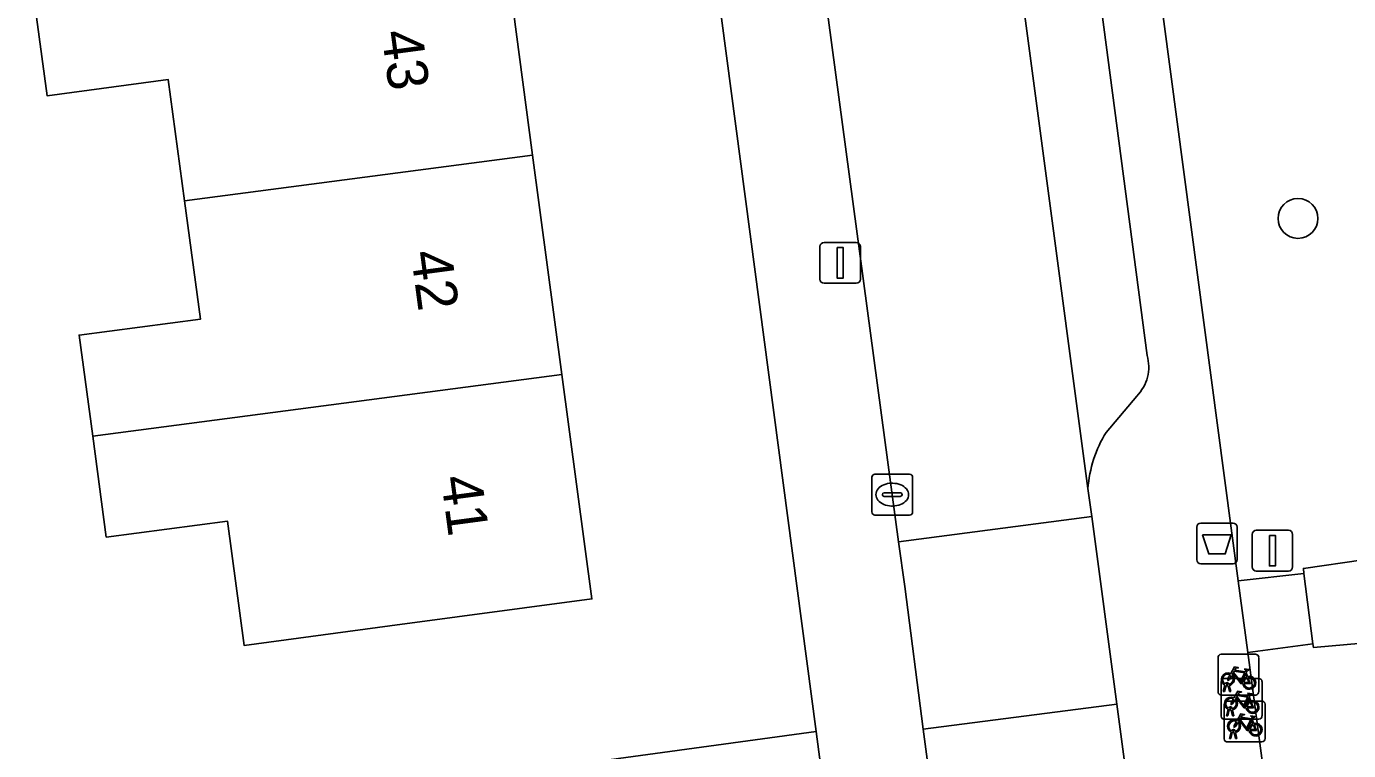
# Model space of a CAD drawing. Extents: x 163147 to 163550, y 380933 to 381639.
# Drawn here: x 163325.15 to 163357.59, y 381203.25 to 381221.02 of the extents above; entities that cross this region are included whole.
import ezdxf

# ---------------------------------------------------------------- set-up
doc = ezdxf.new("R2010")
doc.units = 0
for name, color, linetype in [('IMGEO_Afvalbak', 7, 'Continuous'), ('IMGEO_Boom', 7, 'Continuous'), ('IMGEO_Erf', 7, 'Continuous'), ('IMGEO_Fietsenrek', 7, 'Continuous'), ('IMGEO_Groenvoorziening', 7, 'Continuous'), ('IMGEO_Kolk', 7, 'Continuous'), ('IMGEO_Lichtmast', 7, 'Continuous'), ('IMGEO_Pand', 7, 'Continuous'), ('IMGEO_Pand_nummerreeks', 7, 'Continuous'), ('IMGEO_Parkeervlak_open', 7, 'Continuous'), ('IMGEO_Rijbaan_lokaal_open', 7, 'Continuous'), ('IMGEO_Verkeersbordpaal', 7, 'Continuous'), ('IMGEO_Voetpad_gesloten', 7, 'Continuous'), ('IMGEO_Voetpad_open', 7, 'Continuous')]:
    doc.layers.add(name, color=color, linetype=linetype)

msp = doc.modelspace()

# ---------------------------------------------------------------- linework, layer by layer
at = {"layer": 'IMGEO_Afvalbak'}
for p, q in [((163353.863, 381207.932), (163353.863, 381208.732)), ((163353.863, 381208.732), (163353.863, 381207.932)), ((163353.963, 381208.832), (163354.753, 381208.832)), ((163354.753, 381208.832), (163353.963, 381208.832)), ((163354.853, 381208.732), (163354.853, 381207.932)), ((163354.853, 381207.932), (163354.853, 381208.732)), ((163354.753, 381207.832), (163353.963, 381207.832)), ((163353.963, 381207.832), (163354.753, 381207.832))]:
    msp.add_line(p, q, dxfattribs=at)
msp.add_lwpolyline([(163354.006, 381208.546), (163354.71, 381208.546), (163354.561, 381208.076), (163354.155, 381208.076), (163354.006, 381208.546)], dxfattribs=at)
for centre, start, end in [((163353.963, 381208.732), 90, 180), ((163353.963, 381208.732), 90, 180), ((163354.753, 381208.732), 0, 90), ((163354.753, 381208.732), 360, 90), ((163353.963, 381207.932), 180, 270), ((163353.963, 381207.932), 180, 270), ((163354.753, 381207.932), 270, 0), ((163354.753, 381207.932), 270, 0)]:
    msp.add_arc(centre, 0.1, start, end, dxfattribs=at)
at = {"layer": 'IMGEO_Boom'}
msp.add_circle((163356.346, 381216.304), 0.489, dxfattribs=at)
at = {"layer": 'IMGEO_Erf'}
for points in [[(163317.796, 381224.947), (163318.395, 381220.822), (163319.176, 381215.445), (163316.281, 381215.066), (163316.459, 381213.842), (163319.354, 381214.221), (163319.957, 381210.071), (163320.643, 381205.346), (163317.755, 381204.926), (163318.423, 381200.152), (163344.525, 381203.718), (163338.386, 381250)], [(163336.851, 381223.241), (163337.57, 381217.857), (163338.288, 381212.474), (163339.022, 381206.972), (163334.067, 381206.307), (163330.493, 381205.827), (163330.084, 381208.877), (163327.109, 381208.487), (163326.776, 381210.965), (163326.444, 381213.442), (163329.418, 381213.832), (163329.028, 381216.737), (163328.629, 381219.713), (163325.656, 381219.313), (163325.331, 381221.731)]]:
    msp.add_lwpolyline(points, dxfattribs=at)
at = {"layer": 'IMGEO_Fietsenrek'}
for p, q in [((163354.384, 381204.687), (163354.384, 381205.528)), ((163354.384, 381205.528), (163354.384, 381204.687)), ((163354.459, 381205.612), (163355.3, 381205.612)), ((163355.3, 381205.612), (163354.459, 381205.612)), ((163355.384, 381205.537), (163355.384, 381204.696)), ((163355.384, 381204.696), (163355.384, 381205.537)), ((163355.071, 381205.161), (163355.107, 381205.066)), ((163354.463, 381204.093), (163354.463, 381204.934)), ((163354.463, 381204.934), (163354.463, 381204.093)), ((163354.511, 381204.696), (163354.55, 381204.856)), ((163354.538, 381205.018), (163355.379, 381205.018)), ((163355.379, 381205.018), (163354.538, 381205.018)), ((163354.58, 381204.844), (163354.545, 381204.696)), ((163354.622, 381204.868), (163354.621, 381204.872)), ((163354.663, 381204.696), (163354.629, 381204.838)), ((163354.653, 381204.879), (163354.654, 381204.872)), ((163354.661, 381204.842), (163354.696, 381204.696)), ((163355.463, 381204.943), (163355.463, 381204.102)), ((163355.463, 381204.102), (163355.463, 381204.943)), ((163355.309, 381204.612), (163354.468, 381204.612)), ((163354.468, 381204.612), (163355.309, 381204.612)), ((163354.545, 381204.696), (163354.511, 381204.696)), ((163354.612, 381204.462), (163355.453, 381204.462)), ((163355.453, 381204.462), (163354.612, 381204.462)), ((163354.696, 381204.696), (163354.663, 381204.696)), ((163355.15, 381204.567), (163355.186, 381204.472)), ((163354.537, 381203.537), (163354.537, 381204.378)), ((163354.537, 381204.378), (163354.537, 381203.537)), ((163354.59, 381204.102), (163354.629, 381204.262)), ((163354.659, 381204.25), (163354.624, 381204.102)), ((163354.701, 381204.274), (163354.7, 381204.278)), ((163354.742, 381204.102), (163354.708, 381204.244)), ((163354.732, 381204.285), (163354.733, 381204.278)), ((163354.74, 381204.248), (163354.775, 381204.102)), ((163355.537, 381204.387), (163355.537, 381203.546)), ((163355.537, 381203.546), (163355.537, 381204.387)), ((163355.388, 381204.018), (163354.547, 381204.018)), ((163354.547, 381204.018), (163355.388, 381204.018)), ((163354.624, 381204.102), (163354.59, 381204.102)), ((163354.775, 381204.102), (163354.742, 381204.102)), ((163355.224, 381204.011), (163355.26, 381203.916)), ((163354.664, 381203.546), (163354.703, 381203.706)), ((163354.698, 381203.546), (163354.664, 381203.546)), ((163354.733, 381203.694), (163354.698, 381203.546)), ((163354.775, 381203.718), (163354.774, 381203.722)), ((163354.816, 381203.546), (163354.782, 381203.688)), ((163354.806, 381203.729), (163354.807, 381203.722)), ((163354.814, 381203.692), (163354.849, 381203.546)), ((163354.849, 381203.546), (163354.816, 381203.546)), ((163355.462, 381203.462), (163354.621, 381203.462)), ((163354.621, 381203.462), (163355.462, 381203.462))]:
    msp.add_line(p, q, dxfattribs=at)
for points in [[(163354.718, 381205.086), (163354.666, 381204.996), (163354.626, 381204.971), (163354.627, 381205.018), (163354.682, 381205.112)], [(163354.697, 381205.138), (163354.792, 381205.302), (163354.878, 381205.288), (163354.88, 381205.279), (163354.824, 381205.268), (163354.797, 381205.223), (163355.053, 381205.182)], [(163354.993, 381204.894), (163354.943, 381204.894), (163354.752, 381205.145), (163354.733, 381205.113)], [(163355.04, 381205.157), (163354.783, 381205.198), (163354.766, 381205.169), (163354.933, 381204.949), (163355.04, 381205.157)], [(163355.088, 381205.059), (163355.058, 381205.136), (163354.949, 381204.918), (163354.992, 381204.918)], [(163355.053, 381205.182), (163355.078, 381205.231), (163355.072, 381205.235), (163355.049, 381205.239), (163355.037, 381205.246), (163355.036, 381205.249), (163355.038, 381205.254), (163355.133, 381205.239), (163355.135, 381205.229), (163355.125, 381205.216), (163355.113, 381205.21), (163355.099, 381205.216), (163355.071, 381205.161)], [(163355.022, 381204.918), (163355.142, 381204.917), (163355.098, 381205.031)], [(163355.118, 381205.038), (163355.173, 381204.893), (163355.023, 381204.893)], [(163354.797, 381204.492), (163354.745, 381204.402), (163354.705, 381204.377), (163354.706, 381204.424), (163354.761, 381204.518)], [(163354.776, 381204.544), (163354.871, 381204.708), (163354.957, 381204.694), (163354.959, 381204.685), (163354.903, 381204.674), (163354.876, 381204.629), (163355.132, 381204.588)], [(163355.072, 381204.3), (163355.022, 381204.3), (163354.831, 381204.551), (163354.812, 381204.519)], [(163355.119, 381204.563), (163354.862, 381204.604), (163354.845, 381204.575), (163355.012, 381204.355), (163355.119, 381204.563)], [(163355.167, 381204.465), (163355.137, 381204.542), (163355.028, 381204.324), (163355.071, 381204.324)], [(163355.132, 381204.588), (163355.157, 381204.637), (163355.151, 381204.641), (163355.128, 381204.645), (163355.116, 381204.652), (163355.115, 381204.655), (163355.117, 381204.66), (163355.212, 381204.645), (163355.214, 381204.635), (163355.204, 381204.622), (163355.192, 381204.616), (163355.178, 381204.622), (163355.15, 381204.567)], [(163354.85, 381203.988), (163354.945, 381204.152), (163355.031, 381204.138), (163355.033, 381204.129), (163354.977, 381204.118), (163354.95, 381204.073), (163355.206, 381204.032)], [(163355.101, 381204.324), (163355.221, 381204.323), (163355.177, 381204.437)], [(163355.197, 381204.444), (163355.252, 381204.299), (163355.102, 381204.299)], [(163354.871, 381203.936), (163354.819, 381203.846), (163354.779, 381203.821), (163354.78, 381203.868), (163354.835, 381203.962)], [(163355.146, 381203.744), (163355.096, 381203.744), (163354.905, 381203.995), (163354.886, 381203.963)], [(163355.193, 381204.007), (163354.936, 381204.048), (163354.919, 381204.019), (163355.086, 381203.799), (163355.193, 381204.007)], [(163355.241, 381203.909), (163355.211, 381203.986), (163355.102, 381203.768), (163355.145, 381203.768)], [(163355.175, 381203.768), (163355.295, 381203.767), (163355.251, 381203.881)], [(163355.271, 381203.888), (163355.326, 381203.743), (163355.176, 381203.743)], [(163355.206, 381204.032), (163355.231, 381204.081), (163355.225, 381204.085), (163355.202, 381204.089), (163355.19, 381204.096), (163355.189, 381204.099), (163355.191, 381204.104), (163355.286, 381204.089), (163355.288, 381204.079), (163355.278, 381204.066), (163355.266, 381204.06), (163355.252, 381204.066), (163355.224, 381204.011)]]:
    msp.add_lwpolyline(points, dxfattribs=at)
for centre, radius, start, end in [((163354.462, 381205.534), 0.0779, 92.4484, 184.2845), ((163354.462, 381205.534), 0.0779, 92.4484, 184.2845), ((163355.306, 381205.534), 0.0779, 2.4484, 94.2845), ((163355.306, 381205.534), 0.0779, 2.4484, 94.2845), ((163354.624, 381204.997), 0.159, 62.6766, 242.1369), ((163354.624, 381204.997), 0.129, 63.3192, 238.903), ((163354.624, 381204.997), 0.159, 283.5766, 46.6042), ((163354.541, 381204.94), 0.0779, 92.4484, 184.2845), ((163354.541, 381204.94), 0.0779, 92.4484, 184.2845), ((163354.604, 381204.868), 0.0499, 12.8025, 158.6934), ((163354.624, 381204.997), 0.159, 253.9967, 271.7867), ((163354.604, 381204.868), 0.0174, 12.8025, 163.4502), ((163354.624, 381204.997), 0.129, 253.415, 269.0204), ((163354.624, 381204.997), 0.129, 283.6043, 43.4302), ((163355.151, 381204.913), 0.159, 113.3408, 178.3217), ((163355.151, 381204.913), 0.159, 187.0065, 105.7708), ((163355.151, 381204.913), 0.129, 113.923, 177.9556), ((163355.151, 381204.913), 0.129, 188.6715, 104.5883), ((163355.385, 381204.94), 0.0779, 2.4484, 94.2845), ((163355.385, 381204.94), 0.0779, 2.4484, 94.2845), ((163354.462, 381204.69), 0.0779, 182.4484, 274.2845), ((163354.462, 381204.69), 0.0779, 182.4484, 274.2845), ((163354.615, 381204.384), 0.0779, 92.4484, 184.2845), ((163354.615, 381204.384), 0.0779, 92.4484, 184.2845), ((163354.703, 381204.403), 0.159, 62.6766, 242.1369), ((163354.703, 381204.403), 0.129, 63.3192, 238.903), ((163354.703, 381204.403), 0.129, 283.6043, 43.4302), ((163354.703, 381204.403), 0.159, 283.5766, 46.6042), ((163355.23, 381204.319), 0.159, 113.3408, 178.3217), ((163355.23, 381204.319), 0.159, 187.0065, 105.7708), ((163355.23, 381204.319), 0.129, 188.6715, 104.5883), ((163355.306, 381204.69), 0.0779, 272.4484, 4.2845), ((163355.306, 381204.69), 0.0779, 272.4484, 4.2845), ((163355.459, 381204.384), 0.0779, 2.4484, 94.2845), ((163355.459, 381204.384), 0.0779, 2.4484, 94.2845), ((163354.683, 381204.274), 0.0499, 12.8025, 158.6934), ((163354.703, 381204.403), 0.159, 253.9967, 271.7867), ((163354.683, 381204.274), 0.0174, 12.8025, 163.4502), ((163354.703, 381204.403), 0.129, 253.415, 269.0204), ((163355.23, 381204.319), 0.129, 113.923, 177.9556), ((163354.541, 381204.096), 0.0779, 182.4484, 274.2845), ((163354.541, 381204.096), 0.0779, 182.4484, 274.2845), ((163354.777, 381203.847), 0.159, 62.6766, 242.1369), ((163354.777, 381203.847), 0.129, 63.3192, 238.903), ((163354.777, 381203.847), 0.129, 283.6043, 43.4302), ((163354.777, 381203.847), 0.159, 283.5766, 46.6042), ((163355.304, 381203.763), 0.159, 113.3408, 178.3217), ((163355.304, 381203.763), 0.159, 187.0065, 105.7708), ((163355.304, 381203.763), 0.129, 113.923, 177.9556), ((163355.304, 381203.763), 0.129, 188.6715, 104.5883), ((163355.385, 381204.096), 0.0779, 272.4484, 4.2845), ((163355.385, 381204.096), 0.0779, 272.4484, 4.2845), ((163354.615, 381203.54), 0.0779, 182.4484, 274.2845), ((163354.615, 381203.54), 0.0779, 182.4484, 274.2845), ((163354.757, 381203.718), 0.0499, 12.8025, 158.6934), ((163354.777, 381203.847), 0.159, 253.9967, 271.7867), ((163354.757, 381203.718), 0.0174, 12.8025, 163.4502), ((163354.777, 381203.847), 0.129, 253.415, 269.0204), ((163355.459, 381203.54), 0.0779, 272.4484, 4.2845), ((163355.459, 381203.54), 0.0779, 272.4484, 4.2845)]:
    msp.add_arc(centre, radius, start, end, dxfattribs=at)
at = {"layer": 'IMGEO_Groenvoorziening'}
for points in [[(163351.235, 381277.461), (163347.195, 381277.427), (163347.186, 381277.498), (163346.331, 381277.403), (163345.564, 381277.317), (163344.998, 381277.236), (163345.169, 381275.947), (163346.512, 381276.133), (163350.919, 381276.369), (163352.031, 381268.049), (163347.274, 381267.448), (163346.315, 381267.327), (163348.618, 381250), (163349.216, 381250), (163354.88, 381207.411), (163356.493, 381207.594), (163356.477, 381207.718), (163360.869, 381208.352)], [(163359.391, 381206.018), (163356.724, 381205.782), (163356.713, 381205.87), (163355.113, 381205.656), (163355.721, 381201.083), (163355.89, 381199.858), (163359.283, 381174.378), (163364.157, 381175.08), (163392.322, 381178.807), (163392.125, 381180.355), (163391.936, 381180.845), (163390.483, 381190.847)]]:
    msp.add_lwpolyline(points, dxfattribs=at)
at = {"layer": 'IMGEO_Kolk'}
for p, q in [((163345.966, 381210.029), (163346.818, 381210.029)), ((163345.891, 381209.103), (163345.891, 381209.955)), ((163346.379, 381209.809), (163346.404, 381209.809)), ((163346.892, 381209.955), (163346.892, 381209.103)), ((163346.15, 381209.523), (163346.15, 381209.535)), ((163346.588, 381209.486), (163346.19, 381209.486)), ((163346.193, 381209.572), (163346.591, 381209.572)), ((163346.634, 381209.535), (163346.634, 381209.523)), ((163346.818, 381209.029), (163345.966, 381209.029)), ((163346.402, 381209.249), (163346.377, 381209.249))]:
    msp.add_line(p, q, dxfattribs=at)
for points in [[(163345.966, 381210.029), (163346.818, 381210.029)], [(163345.891, 381209.103), (163345.891, 381209.955)], [(163346.892, 381209.955), (163346.892, 381209.103)], [(163346.818, 381209.029), (163345.966, 381209.029)]]:
    msp.add_lwpolyline(points, dxfattribs=at)
for centre, radius, start, end in [((163345.968, 381209.953), 0.0765, 91.552, 178.448), ((163345.968, 381209.953), 0.0765, 91.552, 178.448), ((163346.816, 381209.953), 0.0765, 1.552, 88.448), ((163346.816, 381209.953), 0.0765, 1.552, 88.448), ((163346.19, 381209.532), 0.0403, 85.8775, 175.7526), ((163346.187, 381209.522), 0.0366, 178.938, 274.7102), ((163346.591, 381209.529), 0.043, 264.8664, 352.4533), ((163346.595, 381209.534), 0.0386, 1.7309, 96.639), ((163345.968, 381209.105), 0.0765, 181.552, 268.448), ((163345.968, 381209.105), 0.0765, 181.552, 268.448), ((163346.816, 381209.105), 0.0765, 271.552, 358.448), ((163346.816, 381209.105), 0.0765, 271.552, 358.448)]:
    msp.add_arc(centre, radius, start, end, dxfattribs=at)
for centre, major_axis, ratio, start_param, end_param in [((163346.378, 381209.529), (-0.387, 0.002), 0.722429, 4.712389, 7.853982), ((163346.403, 381209.529), (-0.39, 0.002), 0.717154, 1.570796, 4.712389)]:
    msp.add_ellipse(centre, major_axis=major_axis, ratio=ratio, start_param=start_param, end_param=end_param, dxfattribs=at)
at = {"layer": 'IMGEO_Lichtmast'}
for p, q in [((163344.619, 381214.815), (163344.619, 381215.615)), ((163344.619, 381215.615), (163344.619, 381214.815)), ((163344.719, 381215.715), (163345.509, 381215.715)), ((163345.509, 381215.715), (163344.719, 381215.715)), ((163345.609, 381215.615), (163345.609, 381214.815)), ((163345.609, 381214.815), (163345.609, 381215.615)), ((163345.509, 381214.715), (163344.719, 381214.715)), ((163344.719, 381214.715), (163345.509, 381214.715))]:
    msp.add_line(p, q, dxfattribs=at)
msp.add_lwpolyline([(163345.039, 381215.59), (163345.189, 381215.59), (163345.189, 381214.84), (163345.039, 381214.84), (163345.039, 381215.59)], dxfattribs=at)
for centre, start, end in [((163344.719, 381215.615), 90, 180), ((163344.719, 381215.615), 90, 180), ((163345.509, 381215.615), 0, 90), ((163345.509, 381215.615), 360, 90), ((163344.719, 381214.815), 180, 270), ((163344.719, 381214.815), 180, 270), ((163345.509, 381214.815), 270, 0), ((163345.509, 381214.815), 270, 0)]:
    msp.add_arc(centre, 0.1, start, end, dxfattribs=at)
at = {"layer": 'IMGEO_Pand'}
for points in [[(163337.57, 381217.857), (163336.851, 381223.241), (163325.331, 381221.731), (163325.656, 381219.313), (163328.629, 381219.713), (163329.028, 381216.737)], [(163337.57, 381217.857), (163329.028, 381216.737), (163329.418, 381213.832), (163326.444, 381213.442), (163326.776, 381210.965), (163338.288, 381212.474)], [(163326.776, 381210.965), (163327.109, 381208.487), (163330.084, 381208.877), (163330.493, 381205.827), (163334.067, 381206.307), (163339.022, 381206.972), (163338.288, 381212.474)]]:
    msp.add_lwpolyline(points, close=True, dxfattribs=at)
at = {"layer": 'IMGEO_Parkeervlak_open'}
for points in [[(163342.206, 381276.834), (163345.815, 381250), (163351.194, 381209.677)], [(163352.645, 381212.946), (163347.758, 381250), (163344.608, 381273.886)], [(163351.639, 381211.057), (163352.389, 381211.947)]]:
    msp.add_lwpolyline(points, dxfattribs=at)
for centre, radius, start, end in [((163351.667, 381212.664), 1.018, 315.1832, 16.0706), ((163354.194, 381209.471), 3.007, 148.1754, 176.0793)]:
    msp.add_arc(centre, radius, start, end, dxfattribs=at)
at = {"layer": 'IMGEO_Rijbaan_lokaal_open'}
for points in [[(163346.547, 381208.369), (163351.285, 381208.996), (163351.194, 381209.677), (163345.815, 381250), (163342.206, 381276.834), (163342.115, 381277.506), (163337.322, 381276.844), (163338.924, 381265.031), (163339.435, 381261.265), (163340.962, 381250)], [(163346.547, 381208.369), (163346.697, 381207.275), (163347.154, 381203.779), (163351.9, 381204.385), (163351.285, 381208.996)]]:
    msp.add_lwpolyline(points, close=True, dxfattribs=at)
msp.add_lwpolyline([(163356.315, 381171.476), (163355.774, 381175.341), (163355.744, 381175.567), (163352.079, 381203.038), (163351.9, 381204.385), (163347.154, 381203.779), (163349.28, 381187.853), (163352.057, 381166.362)], dxfattribs=at)
at = {"layer": 'IMGEO_Verkeersbordpaal'}
for p, q in [((163355.223, 381207.754), (163355.223, 381208.554)), ((163355.223, 381208.554), (163355.223, 381207.754)), ((163355.323, 381208.654), (163356.113, 381208.654)), ((163356.113, 381208.654), (163355.323, 381208.654)), ((163356.213, 381208.554), (163356.213, 381207.754)), ((163356.213, 381207.754), (163356.213, 381208.554)), ((163356.113, 381207.654), (163355.323, 381207.654)), ((163355.323, 381207.654), (163356.113, 381207.654))]:
    msp.add_line(p, q, dxfattribs=at)
msp.add_lwpolyline([(163355.643, 381208.529), (163355.793, 381208.529), (163355.793, 381207.779), (163355.643, 381207.779), (163355.643, 381208.529)], dxfattribs=at)
for centre, start, end in [((163355.323, 381208.554), 90, 180), ((163355.323, 381208.554), 90, 180), ((163356.113, 381208.554), 0, 90), ((163356.113, 381208.554), 360, 90), ((163355.323, 381207.754), 180, 270), ((163355.323, 381207.754), 180, 270), ((163356.113, 381207.754), 270, 0), ((163356.113, 381207.754), 270, 0)]:
    msp.add_arc(centre, 0.1, start, end, dxfattribs=at)
at = {"layer": 'IMGEO_Voetpad_gesloten'}
msp.add_lwpolyline([(163360.869, 381208.352), (163356.477, 381207.718), (163356.493, 381207.594), (163356.713, 381205.87), (163356.724, 381205.782), (163359.391, 381206.018)], dxfattribs=at)
at = {"layer": 'IMGEO_Voetpad_open'}
for points in [[(163333.923, 381291.813), (163330.728, 381291.79), (163331.089, 381289.4), (163333.107, 381289.679), (163334.924, 381276.051), (163335.797, 381269.508), (163336.166, 381266.742), (163336.175, 381266.672), (163336.432, 381264.739), (163338.386, 381250), (163344.525, 381203.718), (163344.714, 381202.289), (163345.388, 381197.208), (163345.403, 381197.095), (163346.101, 381192.014), (163346.127, 381191.825), (163347.476, 381182.004), (163347.497, 381181.851), (163348.195, 381176.771), (163348.228, 381176.531), (163348.863, 381171.54), (163349.084, 381169.804), (163349.596, 381165.787)], [(163359.819, 381167.91), (163359.554, 381172.345), (163359.283, 381174.378), (163355.89, 381199.858), (163355.721, 381201.083), (163355.113, 381205.656), (163354.88, 381207.411), (163349.216, 381250), (163348.618, 381250), (163346.315, 381267.327), (163346.203, 381268.173), (163345.209, 381275.649), (163345.169, 381275.947), (163344.998, 381277.236), (163345.564, 381277.317), (163345.341, 381279.02), (163343.681, 381291.676)], [(163344.608, 381273.886), (163347.758, 381250), (163352.645, 381212.946)], [(163352.057, 381166.362), (163349.28, 381187.853), (163347.154, 381203.779), (163346.697, 381207.275), (163346.547, 381208.369), (163340.962, 381250)], [(163319.065, 381181.482), (163317.761, 381184.545), (163317.061, 381186.188), (163316.558, 381187.369), (163314.674, 381191.791), (163313.043, 381195.618), (163312.305, 381197.351), (163314.986, 381198.493), (163315.11, 381198.202), (163335.048, 381200.942), (163335.044, 381200.973), (163337.367, 381201.292), (163342.32, 381201.972), (163344.714, 381202.289), (163344.525, 381203.718), (163318.423, 381200.152), (163317.755, 381204.926), (163317.062, 381209.692), (163316.459, 381213.842), (163316.281, 381215.066), (163315.5, 381220.442), (163314.901, 381224.567)], [(163352.389, 381211.947), (163351.639, 381211.057)], [(163351.194, 381209.677), (163351.285, 381208.996), (163351.9, 381204.385), (163352.079, 381203.038)]]:
    msp.add_lwpolyline(points, dxfattribs=at)
msp.add_lwpolyline([(163356.493, 381207.594), (163354.88, 381207.411), (163355.113, 381205.656), (163356.713, 381205.87)], close=True, dxfattribs=at)
for centre, radius, start, end in [((163351.667, 381212.664), 1.018, 315.1832, 16.0706), ((163354.194, 381209.471), 3.007, 148.1754, 176.0793)]:
    msp.add_arc(centre, radius, start, end, dxfattribs=at)

# ---------------------------------------------------------------- texts
at = {"layer": 'IMGEO_Pand_nummerreeks'}
for s, p in [('43', (163333.858, 381220.877)), ('42', (163334.578, 381215.472)), ('41', (163335.316, 381209.949))]:
    msp.add_text(s, height=1, rotation=277.5992, dxfattribs=at).set_placement(p)

doc.saveas('drawing.dxf')
